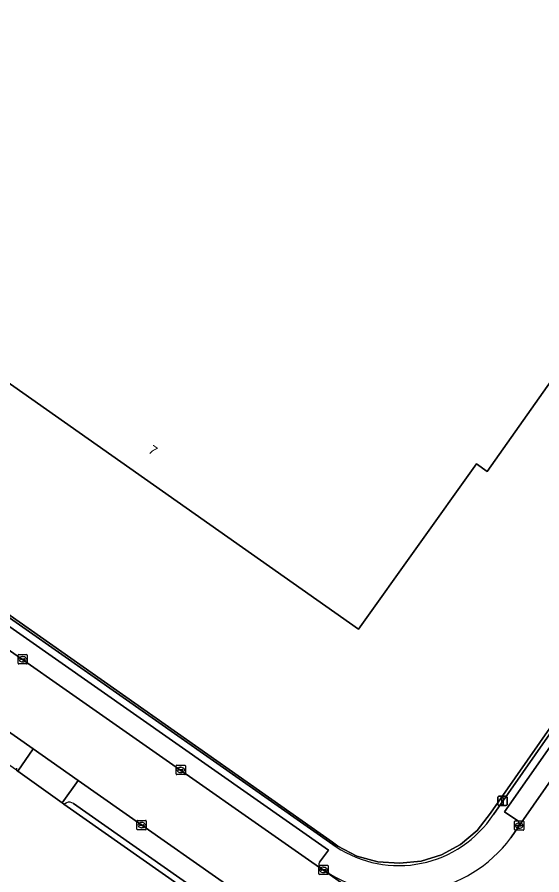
# Model space of a CAD drawing. Extents: x 155018 to 156648, y 383979 to 385733.
# Drawn here: x 155276.2 to 155332.5, y 384867.6 to 384959.7 of the extents above; entities that cross this region are included whole.
import ezdxf

# ---------------------------------------------------------------- set-up
doc = ezdxf.new("R2010")
doc.units = 0
for name, color, linetype in [('IMGEO_Erf', 7, 'Continuous'), ('IMGEO_Hek', 7, 'Continuous'), ('IMGEO_Kolk', 7, 'Continuous'), ('IMGEO_Lichtmast', 7, 'Continuous'), ('IMGEO_Pand', 7, 'Continuous'), ('IMGEO_Pand_nummerreeks', 7, 'Continuous'), ('IMGEO_Parkeervlak_open', 7, 'Continuous'), ('IMGEO_Rijbaan_lokaal_gesloten', 7, 'Continuous'), ('IMGEO_Rijbaan_lokaal_open', 7, 'Continuous'), ('IMGEO_Voetpad_open', 7, 'Continuous')]:
    doc.layers.add(name, color=color, linetype=linetype)

msp = doc.modelspace()

# ---------------------------------------------------------------- linework, layer by layer
at = {"layer": 'IMGEO_Erf'}
msp.add_lwpolyline([(155357.905, 384955.275), (155357.454, 384954.61), (155357.294, 384954.376), (155352.785, 384957.566), (155341.057, 384940.844), (155345.564, 384937.674), (155326.662, 384910.934), (155325.533, 384911.727), (155312.836, 384894.014), (155265.219, 384927.444), (155268.309, 384932.073), (155267.067, 384932.914), (155247.386, 384946.755), (155287.947, 385004.428)], close=True, dxfattribs=at)
for points in [[(155335.262, 384837.311), (155330.905, 384840.366), (155281.186, 384875.226), (155281.002, 384875.356), (155276.212, 384878.76), (155276.077, 384878.856), (155237.974, 384905.505), (155237.774, 384905.646), (155231.318, 384910.204), (155230.963, 384910.455), (155227.038, 384913.165), (155223.513, 384907.874), (155222.624, 384906.563), (155222.485, 384906.531), (155220.945, 384907.552), (155220.914, 384907.73), (155221.818, 384909.034), (155221.988, 384909.066), (155221.443, 384909.464), (155224.676, 384914.482), (155224.481, 384914.547), (155216.482, 384920.228), (155216.589, 384920.387), (155102.876, 385000)], [(155190.84, 384954.671), (155220.046, 384934.396), (155223.854, 384931.752), (155227.994, 384928.878), (155232.066, 384925.988), (155247.243, 384915.217), (155310.058, 384871.115), (155310.625, 384870.717), (155312.665, 384869.611), (155314.915, 384869.017), (155317.252, 384868.882), (155319.559, 384869.078), (155321.747, 384869.789), (155323.807, 384870.894), (155325.598, 384872.375), (155327.011, 384874.232), (155360.91, 384922.726)]]:
    msp.add_lwpolyline(points, dxfattribs=at)
at = {"layer": 'IMGEO_Hek'}
for points in [[(155310.058, 384871.115), (155310.625, 384870.717), (155312.665, 384869.611), (155314.915, 384869.017), (155317.252, 384868.882), (155319.559, 384869.078), (155321.747, 384869.789), (155323.807, 384870.894), (155325.598, 384872.375), (155327.011, 384874.232), (155360.91, 384922.726)], [(155247.243, 384915.217), (155310.058, 384871.115)]]:
    msp.add_lwpolyline(points, dxfattribs=at)
at = {"layer": 'IMGEO_Kolk'}
for p, q in [((155276.248, 384890.342), (155276.248, 384891.194)), ((155276.323, 384891.268), (155277.175, 384891.268)), ((155277.249, 384891.194), (155277.249, 384890.342)), ((155277.175, 384890.268), (155276.323, 384890.268)), ((155276.507, 384890.762), (155276.507, 384890.774)), ((155276.945, 384890.725), (155276.547, 384890.725)), ((155276.55, 384890.811), (155276.948, 384890.811)), ((155276.759, 384890.488), (155276.734, 384890.488)), ((155276.736, 384891.048), (155276.761, 384891.048)), ((155276.991, 384890.774), (155276.991, 384890.762)), ((155293.234, 384878.46), (155293.234, 384879.312)), ((155293.309, 384879.386), (155294.161, 384879.386)), ((155294.235, 384879.312), (155294.235, 384878.46)), ((155294.161, 384878.386), (155293.309, 384878.386)), ((155293.493, 384878.88), (155293.493, 384878.892)), ((155293.931, 384878.843), (155293.533, 384878.843)), ((155293.536, 384878.929), (155293.934, 384878.929)), ((155293.745, 384878.606), (155293.72, 384878.606)), ((155293.722, 384879.166), (155293.747, 384879.166)), ((155293.977, 384878.892), (155293.977, 384878.88)), ((155289.031, 384872.54), (155289.031, 384873.392)), ((155289.106, 384873.466), (155289.958, 384873.466)), ((155289.29, 384872.96), (155289.29, 384872.972)), ((155289.728, 384872.923), (155289.33, 384872.923)), ((155289.333, 384873.009), (155289.731, 384873.009)), ((155289.519, 384873.246), (155289.544, 384873.246)), ((155289.774, 384872.972), (155289.774, 384872.96)), ((155290.032, 384873.392), (155290.032, 384872.54)), ((155329.604, 384872.482), (155329.604, 384873.334)), ((155329.679, 384873.408), (155330.531, 384873.408)), ((155329.863, 384872.902), (155329.863, 384872.914)), ((155330.301, 384872.865), (155329.903, 384872.865)), ((155329.906, 384872.951), (155330.304, 384872.951)), ((155330.092, 384873.188), (155330.117, 384873.188)), ((155330.347, 384872.914), (155330.347, 384872.902)), ((155330.605, 384873.334), (155330.605, 384872.482)), ((155289.958, 384872.466), (155289.106, 384872.466)), ((155289.542, 384872.686), (155289.517, 384872.686)), ((155330.531, 384872.408), (155329.679, 384872.408)), ((155330.115, 384872.628), (155330.09, 384872.628)), ((155308.57, 384867.733), (155308.57, 384868.585)), ((155308.645, 384868.659), (155309.497, 384868.659)), ((155308.829, 384868.153), (155308.829, 384868.165)), ((155308.872, 384868.202), (155309.27, 384868.202)), ((155309.058, 384868.439), (155309.083, 384868.439)), ((155309.313, 384868.165), (155309.313, 384868.153)), ((155309.571, 384868.585), (155309.571, 384867.733)), ((155309.497, 384867.659), (155308.645, 384867.659)), ((155309.267, 384868.116), (155308.869, 384868.116)), ((155309.081, 384867.879), (155309.056, 384867.879))]:
    msp.add_line(p, q, dxfattribs=at)
for points in [[(155276.248, 384890.342), (155276.248, 384891.194)], [(155276.323, 384891.268), (155277.175, 384891.268)], [(155277.249, 384891.194), (155277.249, 384890.342)], [(155277.175, 384890.268), (155276.323, 384890.268)], [(155293.234, 384878.46), (155293.234, 384879.312)], [(155293.309, 384879.386), (155294.161, 384879.386)], [(155294.235, 384879.312), (155294.235, 384878.46)], [(155294.161, 384878.386), (155293.309, 384878.386)], [(155289.031, 384872.54), (155289.031, 384873.392)], [(155289.106, 384873.466), (155289.958, 384873.466)], [(155290.032, 384873.392), (155290.032, 384872.54)], [(155329.604, 384872.482), (155329.604, 384873.334)], [(155329.679, 384873.408), (155330.531, 384873.408)], [(155330.605, 384873.334), (155330.605, 384872.482)], [(155289.958, 384872.466), (155289.106, 384872.466)], [(155330.531, 384872.408), (155329.679, 384872.408)], [(155308.57, 384867.733), (155308.57, 384868.585)], [(155308.645, 384868.659), (155309.497, 384868.659)], [(155309.571, 384868.585), (155309.571, 384867.733)], [(155309.497, 384867.659), (155308.645, 384867.659)]]:
    msp.add_lwpolyline(points, dxfattribs=at)
for centre, radius, start, end in [((155276.325, 384891.192), 0.0765, 91.55205, 178.44795), ((155276.325, 384891.192), 0.0765, 91.55205, 178.44795), ((155277.173, 384891.192), 0.0765, 1.55205, 88.44795), ((155277.173, 384891.192), 0.0765, 1.55205, 88.44795), ((155276.325, 384890.344), 0.0765, 181.55205, 268.44795), ((155276.325, 384890.344), 0.0765, 181.55205, 268.44795), ((155276.547, 384890.771), 0.0403, 85.87752, 175.75265), ((155276.544, 384890.761), 0.0366, 178.93798, 274.71019), ((155276.948, 384890.768), 0.043, 264.86636, 352.45326), ((155276.952, 384890.773), 0.0386, 1.73085, 96.63898), ((155277.173, 384890.344), 0.0765, 271.55205, 358.44795), ((155277.173, 384890.344), 0.0765, 271.55205, 358.44795), ((155293.311, 384879.31), 0.0765, 91.55205, 178.44795), ((155293.311, 384879.31), 0.0765, 91.55205, 178.44795), ((155294.159, 384879.31), 0.0765, 1.55205, 88.44795), ((155294.159, 384879.31), 0.0765, 1.55205, 88.44795), ((155293.311, 384878.462), 0.0765, 181.55205, 268.44795), ((155293.311, 384878.462), 0.0765, 181.55205, 268.44795), ((155293.533, 384878.889), 0.0403, 85.87752, 175.75265), ((155293.53, 384878.879), 0.0366, 178.93798, 274.71019), ((155293.934, 384878.886), 0.043, 264.86636, 352.45326), ((155293.938, 384878.891), 0.0386, 1.73085, 96.63898), ((155294.159, 384878.462), 0.0765, 271.55205, 358.44795), ((155294.159, 384878.462), 0.0765, 271.55205, 358.44795), ((155289.108, 384873.39), 0.0765, 91.55205, 178.44795), ((155289.108, 384873.39), 0.0765, 91.55205, 178.44795), ((155289.33, 384872.969), 0.0403, 85.87752, 175.75265), ((155289.327, 384872.959), 0.0366, 178.93798, 274.71019), ((155289.731, 384872.966), 0.043, 264.86636, 352.45326), ((155289.735, 384872.971), 0.0386, 1.73085, 96.63898), ((155289.956, 384873.39), 0.0765, 1.55205, 88.44795), ((155289.956, 384873.39), 0.0765, 1.55205, 88.44795), ((155329.681, 384873.332), 0.0765, 91.55205, 178.44795), ((155329.681, 384873.332), 0.0765, 91.55205, 178.44795), ((155329.903, 384872.911), 0.0403, 85.87752, 175.75265), ((155329.9, 384872.901), 0.0366, 178.93798, 274.71019), ((155330.304, 384872.908), 0.043, 264.86636, 352.45326), ((155330.308, 384872.913), 0.0386, 1.73085, 96.63898), ((155330.529, 384873.332), 0.0765, 1.55205, 88.44795), ((155330.529, 384873.332), 0.0765, 1.55205, 88.44795), ((155289.108, 384872.542), 0.0765, 181.55205, 268.44795), ((155289.108, 384872.542), 0.0765, 181.55205, 268.44795), ((155289.956, 384872.542), 0.0765, 271.55205, 358.44795), ((155289.956, 384872.542), 0.0765, 271.55205, 358.44795), ((155329.681, 384872.484), 0.0765, 181.55205, 268.44795), ((155329.681, 384872.484), 0.0765, 181.55205, 268.44795), ((155330.529, 384872.484), 0.0765, 271.55205, 358.44795), ((155330.529, 384872.484), 0.0765, 271.55205, 358.44795), ((155308.647, 384868.583), 0.0765, 91.55205, 178.44795), ((155308.647, 384868.583), 0.0765, 91.55205, 178.44795), ((155308.869, 384868.162), 0.0403, 85.87752, 175.75265), ((155308.866, 384868.152), 0.0366, 178.93798, 274.71019), ((155309.27, 384868.159), 0.043, 264.86636, 352.45326), ((155309.274, 384868.164), 0.0386, 1.73085, 96.63898), ((155309.495, 384868.583), 0.0765, 1.55205, 88.44795), ((155309.495, 384868.583), 0.0765, 1.55205, 88.44795), ((155308.647, 384867.735), 0.0765, 181.55205, 268.44795), ((155308.647, 384867.735), 0.0765, 181.55205, 268.44795), ((155309.495, 384867.735), 0.0765, 271.55205, 358.44795), ((155309.495, 384867.735), 0.0765, 271.55205, 358.44795)]:
    msp.add_arc(centre, radius, start, end, dxfattribs=at)
for centre, major_axis, ratio, start_param, end_param in [((155276.735, 384890.768), (-0.387, 0.002), 0.722429, 4.712389, 7.853982), ((155276.76, 384890.768), (-0.39, 0.002), 0.717154, 1.570796, 4.712389), ((155293.721, 384878.886), (-0.387, 0.002), 0.722429, 4.712389, 7.853982), ((155293.746, 384878.886), (-0.39, 0.002), 0.717154, 1.570796, 4.712389), ((155289.518, 384872.966), (-0.387, 0.002), 0.722429, 4.712389, 7.853982), ((155289.543, 384872.966), (-0.39, 0.002), 0.717154, 1.570796, 4.712389), ((155330.091, 384872.908), (-0.387, 0.002), 0.722429, 4.712389, 7.853982), ((155330.116, 384872.908), (-0.39, 0.002), 0.717154, 1.570796, 4.712389), ((155309.057, 384868.159), (-0.387, 0.002), 0.722429, 4.712389, 7.853982), ((155309.082, 384868.159), (-0.39, 0.002), 0.717154, 1.570796, 4.712389)]:
    msp.add_ellipse(centre, major_axis=major_axis, ratio=ratio, start_param=start_param, end_param=end_param, dxfattribs=at)
at = {"layer": 'IMGEO_Lichtmast'}
for p, q in [((155327.824, 384875.156), (155327.824, 384875.956)), ((155327.824, 384875.956), (155327.824, 384875.156)), ((155327.924, 384876.056), (155328.714, 384876.056)), ((155328.714, 384876.056), (155327.924, 384876.056)), ((155328.814, 384875.956), (155328.814, 384875.156)), ((155328.814, 384875.156), (155328.814, 384875.956)), ((155328.714, 384875.056), (155327.924, 384875.056)), ((155327.924, 384875.056), (155328.714, 384875.056))]:
    msp.add_line(p, q, dxfattribs=at)
msp.add_lwpolyline([(155328.244, 384875.931), (155328.394, 384875.931), (155328.394, 384875.181), (155328.244, 384875.181), (155328.244, 384875.931)], dxfattribs=at)
for centre, start, end in [((155327.924, 384875.956), 90, 180), ((155327.924, 384875.956), 90, 180), ((155328.714, 384875.956), 0, 90), ((155328.714, 384875.956), 360, 90), ((155327.924, 384875.156), 180, 270), ((155327.924, 384875.156), 180, 270), ((155328.714, 384875.156), 270, 0), ((155328.714, 384875.156), 270, 0)]:
    msp.add_arc(centre, 0.1, start, end, dxfattribs=at)
at = {"layer": 'IMGEO_Pand'}
msp.add_lwpolyline([(155345.564, 384937.674), (155341.057, 384940.844), (155352.785, 384957.566), (155357.294, 384954.376), (155357.454, 384954.61), (155357.905, 384955.275), (155287.947, 385004.428), (155247.386, 384946.755), (155267.067, 384932.914), (155268.309, 384932.073), (155265.219, 384927.444), (155312.836, 384894.014), (155325.533, 384911.727), (155326.662, 384910.934)], close=True, dxfattribs=at)
at = {"layer": 'IMGEO_Parkeervlak_open'}
for points in [[(155360.167, 384916.509), (155358.77, 384917.47), (155328.528, 384874.37), (155329.952, 384873.425)], [(155330.069, 384872.85), (155360.676, 384916.596)], [(155308.649, 384868.973), (155309.622, 384870.283), (155251.629, 384910.858), (155250.64, 384909.439)], [(155250.095, 384909.364), (155307.828, 384868.991), (155308.749, 384868.347)], [(155276.085, 384879.074), (155276.077, 384878.856), (155276.212, 384878.76), (155277.864, 384881.141), (155239.472, 384908.041)], [(155282.705, 384877.749), (155281.002, 384875.356), (155281.186, 384875.226), (155281.453, 384875.359)], [(155330.944, 384840.604), (155330.905, 384840.366), (155332.492, 384842.858), (155325.715, 384847.641), (155312.349, 384857.014), (155304.661, 384862.364), (155282.705, 384877.749)], [(155282.214, 384875.28), (155303.376, 384860.446), (155310.968, 384855.094), (155324.356, 384845.722), (155330.672, 384841.312)]]:
    msp.add_lwpolyline(points, dxfattribs=at)
for centre, radius, start, end in [((155281.756, 384874.574), 0.841, 57.03055, 111.11607), ((155329.657, 384873.066), 0.465, 332.40527, 50.59758), ((155309.064, 384868.718), 0.487, 148.47688, 229.67511)]:
    msp.add_arc(centre, radius, start, end, dxfattribs=at)
at = {"layer": 'IMGEO_Rijbaan_lokaal_gesloten'}
for points in [[(155388.019, 384812.731), (155353.81, 384836.716), (155339.386, 384846.829), (155338.759, 384847.187), (155308.812, 384868.307), (155308.749, 384868.347), (155307.828, 384868.991), (155250.095, 384909.364), (155247.679, 384911.072), (155227.053, 384925.51), (155224.169, 384927.527), (155216.496, 384932.904), (155215.364, 384933.685), (155201.754, 384943.201), (155198.627, 384938.971), (155196.792, 384940.312), (155199.781, 384944.58), (155188.751, 384952.292), (155186.937, 384953.575), (155177.806, 384959.95), (155169.493, 384965.81)], [(155200.809, 384935.124), (155218.313, 384922.864), (155226.479, 384917.152), (155232.999, 384912.577), (155239.472, 384908.041), (155277.864, 384881.141), (155282.705, 384877.749), (155304.661, 384862.364), (155312.349, 384857.014), (155325.715, 384847.641), (155332.492, 384842.858), (155336.825, 384839.821), (155356.019, 384826.372), (155356.562, 384825.996), (155363.162, 384821.376)], [(155361.702, 384918.008), (155360.722, 384916.662), (155360.676, 384916.596), (155330.069, 384872.85), (155329.2, 384871.59)], [(155309.684, 384867.754), (155308.812, 384868.307), (155338.759, 384847.187), (155339.386, 384846.829)]]:
    msp.add_lwpolyline(points, dxfattribs=at)
msp.add_arc((155317.31, 384880.519), 14.87, 239.14667, 323.09355, dxfattribs=at)
at = {"layer": 'IMGEO_Rijbaan_lokaal_open'}
for points in [[(155169.113, 384966.434), (155168.55, 384969.993), (155182.033, 384960.484), (155186.169, 384957.572), (155220.565, 384933.534), (155223.976, 384931.26), (155231.507, 384925.99), (155247.249, 384914.872), (155310.436, 384870.637)], [(155327.339, 384874.089), (155357.86, 384917.764), (155361.028, 384922.286), (155360.915, 384922.733), (155360.91, 384922.726), (155327.011, 384874.232), (155325.598, 384872.375), (155323.807, 384870.894), (155321.747, 384869.789), (155319.559, 384869.078), (155317.252, 384868.882), (155314.915, 384869.017), (155312.665, 384869.611), (155310.625, 384870.717), (155310.058, 384871.115), (155247.243, 384915.217), (155232.066, 384925.988), (155227.994, 384928.878), (155223.854, 384931.752), (155220.046, 384934.396), (155190.84, 384954.671)]]:
    msp.add_lwpolyline(points, dxfattribs=at)
msp.add_lwpolyline([(155277.864, 384881.141), (155276.212, 384878.76), (155281.002, 384875.356), (155282.705, 384877.749)], close=True, dxfattribs=at)
msp.add_arc((155317.162, 384880.812), 12.197, 236.53465, 326.55027, dxfattribs=at)
at = {"layer": 'IMGEO_Voetpad_open'}
for points in [[(155361.848, 384918.716), (155361.028, 384922.286), (155357.86, 384917.764), (155327.339, 384874.089)], [(155329.952, 384873.425), (155328.528, 384874.37), (155358.77, 384917.47), (155360.167, 384916.509)], [(155310.436, 384870.637), (155247.249, 384914.872)], [(155250.64, 384909.439), (155251.629, 384910.858), (155309.622, 384870.283), (155308.649, 384868.973)], [(155281.453, 384875.359), (155281.186, 384875.226), (155330.905, 384840.366), (155330.944, 384840.604)], [(155330.672, 384841.312), (155324.356, 384845.722), (155310.968, 384855.094), (155303.376, 384860.446), (155282.214, 384875.28)], [(155329.2, 384871.59), (155330.069, 384872.85)], [(155308.749, 384868.347), (155308.812, 384868.307), (155309.684, 384867.754)]]:
    msp.add_lwpolyline(points, dxfattribs=at)
for centre, radius, start, end in [((155281.756, 384874.574), 0.841, 57.03055, 111.11607), ((155317.162, 384880.812), 12.197, 236.53465, 326.55027), ((155329.657, 384873.066), 0.465, 332.40527, 50.59758), ((155317.31, 384880.519), 14.87, 239.14667, 323.09355), ((155309.064, 384868.718), 0.487, 148.47688, 229.67511)]:
    msp.add_arc(centre, radius, start, end, dxfattribs=at)

# ---------------------------------------------------------------- texts
at = {"layer": 'IMGEO_Pand_nummerreeks'}
msp.add_text('7', height=1, rotation=324.92925, dxfattribs=at).set_placement((155290.166, 384913.009))

doc.saveas('drawing.dxf')
